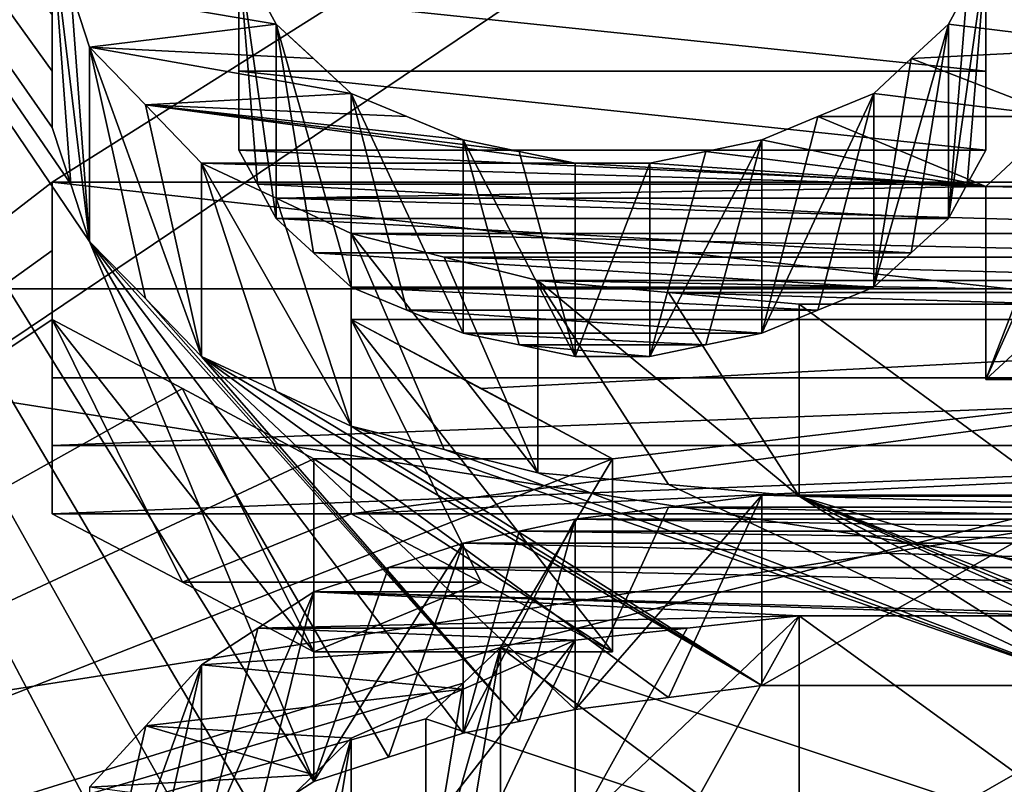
# Model space of a CAD drawing. Header units: millimetres. Extents: x -20 to 172, y -100 to 100.
# Tile 307 of 346: x 117.41 to 120.21, y 38.29 to 40.47. Entities that reach past the tile are written whole.
import ezdxf

# ---------------------------------------------------------------- set-up
doc = ezdxf.new("R2010")
doc.units = ezdxf.units.MM
doc.header["$LTSCALE"] = 37.722908
for name, color, linetype in [('1803', 7, 'CONTINUOUS'), ('1820', 7, 'CONTINUOUS'), ('2034', 7, 'CONTINUOUS'), ('2042', 7, 'CONTINUOUS'), ('2043', 7, 'CONTINUOUS'), ('2044', 7, 'CONTINUOUS'), ('2045', 7, 'CONTINUOUS'), ('2046', 7, 'CONTINUOUS'), ('2067', 7, 'CONTINUOUS'), ('2338', 7, 'CONTINUOUS'), ('2339', 7, 'CONTINUOUS'), ('2340', 7, 'CONTINUOUS'), ('2341', 7, 'CONTINUOUS'), ('2353', 7, 'CONTINUOUS'), ('2354', 7, 'CONTINUOUS'), ('2355', 7, 'CONTINUOUS'), ('2356', 7, 'CONTINUOUS'), ('2357', 7, 'CONTINUOUS'), ('2358', 7, 'CONTINUOUS'), ('2359', 7, 'CONTINUOUS'), ('2360', 7, 'CONTINUOUS'), ('2361', 7, 'CONTINUOUS'), ('2372', 7, 'CONTINUOUS'), ('2375', 7, 'CONTINUOUS'), ('2376', 7, 'CONTINUOUS'), ('2377', 7, 'CONTINUOUS'), ('2378', 7, 'CONTINUOUS'), ('2379', 7, 'CONTINUOUS'), ('2380', 7, 'CONTINUOUS'), ('2390', 7, 'CONTINUOUS'), ('2391', 7, 'CONTINUOUS'), ('2392', 7, 'CONTINUOUS'), ('2393', 7, 'CONTINUOUS'), ('2406', 7, 'CONTINUOUS'), ('2407', 7, 'CONTINUOUS'), ('3021', 7, 'CONTINUOUS'), ('3038', 7, 'CONTINUOUS'), ('3346', 7, 'CONTINUOUS'), ('3542', 7, 'CONTINUOUS'), ('3543', 7, 'CONTINUOUS'), ('3545', 7, 'CONTINUOUS'), ('3546', 7, 'CONTINUOUS'), ('3547', 7, 'CONTINUOUS'), ('3548', 7, 'CONTINUOUS'), ('3549', 7, 'CONTINUOUS'), ('3550', 7, 'CONTINUOUS'), ('3551', 7, 'CONTINUOUS'), ('3624', 7, 'CONTINUOUS'), ('3625', 7, 'CONTINUOUS'), ('3628', 7, 'CONTINUOUS'), ('3629', 7, 'CONTINUOUS'), ('3630', 7, 'CONTINUOUS'), ('3631', 7, 'CONTINUOUS')]:
    doc.layers.add(name, color=color, linetype=linetype)

msp = doc.modelspace()

# ---------------------------------------------------------------- linework, layer by layer
at = {"layer": '1803', "color": 250, "linetype": 'Continuous', "true_color": 0x323232}
for points in [[(153.1595, 34.3891, -24.5448), (153.1595, 41.469, -8.0861), (86.8405, 34.3891, -24.5448), (153.1595, 34.3891, -24.5448)], [(86.8405, 34.3891, -24.5448), (153.1595, 41.469, -8.0861), (86.8405, 41.469, -8.0861), (86.8405, 34.3891, -24.5448)]]:
    msp.add_3dface(points, dxfattribs=at)
at = {"layer": '1820', "color": 250, "linetype": 'Continuous', "true_color": 0x323232}
for points in [[(113.7701, 37.1295, -30.8134), (113.7701, 45.5167, -16.0092), (117.5, 37.3287, -30.5718), (113.7701, 37.1295, -30.8134)], [(117.6064, 39.8416, -27.216), (113.7701, 45.5167, -16.0092), (117.5531, 40.0043, -26.9762), (117.6064, 39.8416, -27.216)], [(113.7701, 45.5167, -16.0092), (117.6064, 39.8416, -27.216), (118.2447, 38.3027, -29.3422), (113.7701, 45.5167, -16.0092)], [(117.5531, 40.0043, -26.9762), (113.7701, 45.5167, -16.0092), (117.5, 40.1656, -26.7355), (117.5531, 40.0043, -26.9762)], [(117.5, 40.1656, -26.7355), (113.7701, 45.5167, -16.0092), (117.5, 40.3264, -26.4924), (117.5, 40.1656, -26.7355)], [(117.5, 40.3264, -26.4924), (113.7701, 45.5167, -16.0092), (117.5, 40.4857, -26.2483), (117.5, 40.3264, -26.4924)], [(117.5, 37.3287, -30.5718), (113.7701, 45.5167, -16.0092), (117.5533, 37.54, -30.3119), (117.5, 37.3287, -30.5718)], [(117.5533, 37.54, -30.3119), (113.7701, 45.5167, -16.0092), (117.6064, 37.7495, -30.0506), (117.5533, 37.54, -30.3119)], [(117.6064, 37.7495, -30.0506), (113.7701, 45.5167, -16.0092), (117.7662, 37.9236, -29.8306), (117.6064, 37.7495, -30.0506)], [(117.7662, 37.9236, -29.8306), (113.7701, 45.5167, -16.0092), (117.9255, 38.0963, -29.6097), (117.7662, 37.9236, -29.8306)], [(117.9255, 38.0963, -29.6097), (113.7701, 45.5167, -16.0092), (118.0853, 38.1998, -29.4761), (117.9255, 38.0963, -29.6097)], [(118.0853, 38.1998, -29.4761), (113.7701, 45.5167, -16.0092), (118.2447, 38.3027, -29.3422), (118.0853, 38.1998, -29.4761)], [(120.1596, 40.5492, -26.15), (120.1596, 40.3266, -26.492), (118.0319, 40.5492, -26.15), (120.1596, 40.5492, -26.15)], [(118.0319, 40.5492, -26.15), (120.1596, 40.3266, -26.492), (118.0319, 40.3266, -26.492), (118.0319, 40.5492, -26.15)], [(120.1596, 40.1011, -26.8321), (118.0319, 40.1011, -26.8321), (118.0319, 40.3266, -26.492), (120.1596, 40.1011, -26.8321)], [(120.1596, 40.3266, -26.492), (120.1596, 40.1011, -26.8321), (118.0319, 40.3266, -26.492), (120.1596, 40.3266, -26.492)], [(118.0851, 40.0042, -26.9765), (118.0319, 40.1011, -26.8321), (120.1064, 40.0042, -26.9765), (118.0851, 40.0042, -26.9765)], [(120.1064, 40.0042, -26.9765), (118.0319, 40.1011, -26.8321), (120.1596, 40.1011, -26.8321), (120.1064, 40.0042, -26.9765)], [(118.1383, 39.9067, -27.1204), (118.0851, 40.0042, -26.9765), (120.0532, 39.9067, -27.1204), (118.1383, 39.9067, -27.1204)], [(120.0532, 39.9067, -27.1204), (118.0851, 40.0042, -26.9765), (120.1064, 40.0042, -26.9765), (120.0532, 39.9067, -27.1204)], [(118.2446, 39.8091, -27.2635), (118.1383, 39.9067, -27.1204), (119.9469, 39.8091, -27.2635), (118.2446, 39.8091, -27.2635)], [(119.9469, 39.8091, -27.2635), (118.1383, 39.9067, -27.1204), (120.0532, 39.9067, -27.1204), (119.9469, 39.8091, -27.2635)], [(117.6064, 39.8416, -27.216), (117.7657, 39.6784, -27.4533), (118.8298, 38.4737, -29.1176), (117.6064, 39.8416, -27.216)], [(118.2447, 38.3027, -29.3422), (117.6064, 39.8416, -27.216), (118.4576, 38.3713, -29.2525), (118.2447, 38.3027, -29.3422)], [(118.4576, 38.3713, -29.2525), (117.6064, 39.8416, -27.216), (118.6702, 38.4396, -29.1627), (118.4576, 38.3713, -29.2525)], [(118.6702, 38.4396, -29.1627), (117.6064, 39.8416, -27.216), (118.8298, 38.4737, -29.1176), (118.6702, 38.4396, -29.1627)], [(118.3511, 39.7109, -27.4063), (118.2446, 39.8091, -27.2635), (119.8404, 39.7109, -27.4063), (118.3511, 39.7109, -27.4063)], [(119.8404, 39.7109, -27.4063), (118.2446, 39.8091, -27.2635), (119.9469, 39.8091, -27.2635), (119.8404, 39.7109, -27.4063)], [(118.5105, 39.6454, -27.501), (118.3511, 39.7109, -27.4063), (119.681, 39.6454, -27.501), (118.5105, 39.6454, -27.501)], [(119.681, 39.6454, -27.501), (118.3511, 39.7109, -27.4063), (119.8404, 39.7109, -27.4063), (119.681, 39.6454, -27.501)], [(117.7657, 39.6784, -27.4533), (117.9255, 39.5137, -27.6898), (118.8298, 38.4737, -29.1176), (117.7657, 39.6784, -27.4533)], [(118.6702, 39.5796, -27.5956), (118.5105, 39.6454, -27.501), (119.5213, 39.5796, -27.5956), (118.6702, 39.5796, -27.5956)], [(119.5213, 39.5796, -27.5956), (118.5105, 39.6454, -27.501), (119.681, 39.6454, -27.501), (119.5213, 39.5796, -27.5956)], [(120.1596, 39.4477, -27.7838), (120.3728, 39.6458, -27.5004), (120.3723, 39.4477, -27.7838), (120.1596, 39.4477, -27.7838)], [(118.8297, 39.5467, -27.6427), (118.6702, 39.5796, -27.5956), (119.3618, 39.5467, -27.6427), (118.8297, 39.5467, -27.6427)], [(119.3618, 39.5467, -27.6427), (118.6702, 39.5796, -27.5956), (119.5213, 39.5796, -27.5956), (119.3618, 39.5467, -27.6427)], [(118.9894, 39.5137, -27.6898), (118.8297, 39.5467, -27.6427), (119.2021, 39.5137, -27.6898), (118.9894, 39.5137, -27.6898)], [(119.2021, 39.5137, -27.6898), (118.8297, 39.5467, -27.6427), (119.3618, 39.5467, -27.6427), (119.2021, 39.5137, -27.6898)], [(117.9255, 39.5137, -27.6898), (118.1381, 39.4148, -27.8305), (119.5213, 38.5759, -28.9821), (117.9255, 39.5137, -27.6898)], [(118.9894, 38.5078, -29.0725), (117.9255, 39.5137, -27.6898), (119.2554, 38.5419, -29.0273), (118.9894, 38.5078, -29.0725)], [(117.9255, 39.5137, -27.6898), (118.9894, 38.5078, -29.0725), (118.8298, 38.4737, -29.1176), (117.9255, 39.5137, -27.6898)], [(119.2554, 38.5419, -29.0273), (117.9255, 39.5137, -27.6898), (119.5213, 38.5759, -28.9821), (119.2554, 38.5419, -29.0273)], [(118.1381, 39.4148, -27.8305), (118.3511, 39.3152, -27.971), (119.5213, 38.5759, -28.9821), (118.1381, 39.4148, -27.8305)], [(118.3511, 39.3152, -27.971), (118.6168, 39.2488, -28.0641), (120.4787, 38.5759, -28.9821), (118.3511, 39.3152, -27.971)], [(119.5213, 38.5759, -28.9821), (118.3511, 39.3152, -27.971), (120.4787, 38.5759, -28.9821), (119.5213, 38.5759, -28.9821)], [(118.6168, 39.2488, -28.0641), (118.883, 39.1821, -28.1571), (120.4787, 38.5759, -28.9821), (118.6168, 39.2488, -28.0641)], [(118.883, 39.1821, -28.1571), (119.2552, 39.1488, -28.2035), (120.4787, 38.5759, -28.9821), (118.883, 39.1821, -28.1571)], [(119.2552, 39.1488, -28.2035), (119.6277, 39.1154, -28.2498), (120.4787, 38.5759, -28.9821), (119.2552, 39.1488, -28.2035)], [(120.3723, 39.1154, -28.2498), (126.2299, 37.1295, -30.8134), (119.6277, 39.1154, -28.2498), (120.3723, 39.1154, -28.2498)], [(119.6277, 39.1154, -28.2498), (126.2299, 37.1295, -30.8134), (121.3298, 38.4396, -29.1627), (119.6277, 39.1154, -28.2498)], [(121.0106, 38.5078, -29.0725), (120.7446, 38.5419, -29.0273), (119.6277, 39.1154, -28.2498), (121.0106, 38.5078, -29.0725)], [(121.0106, 38.5078, -29.0725), (119.6277, 39.1154, -28.2498), (121.1702, 38.4737, -29.1176), (121.0106, 38.5078, -29.0725)], [(121.1702, 38.4737, -29.1176), (119.6277, 39.1154, -28.2498), (121.3298, 38.4396, -29.1627), (121.1702, 38.4737, -29.1176)], [(120.4787, 38.5759, -28.9821), (119.6277, 39.1154, -28.2498), (120.7446, 38.5419, -29.0273), (120.4787, 38.5759, -28.9821)]]:
    msp.add_3dface(points, dxfattribs=at)
at = {"layer": '2034', "color": 250, "linetype": 'Continuous', "true_color": 0x323232}
for points in [[(117.6064, 40.395, -28.1746), (117.5531, 40.5593, -27.9375), (118.1383, 40.4607, -28.0801), (117.6064, 40.395, -28.1746)], [(118.1383, 40.4607, -28.0801), (117.5531, 40.5593, -27.9375), (118.0851, 40.5592, -27.9377), (118.1383, 40.4607, -28.0801)], [(120.1064, 40.5592, -27.9377), (120.5851, 40.395, -28.1746), (120.0532, 40.4607, -28.0801), (120.1064, 40.5592, -27.9377)], [(120.6384, 40.5593, -27.9375), (120.5851, 40.395, -28.1746), (120.1064, 40.5592, -27.9377), (120.6384, 40.5593, -27.9375)], [(118.2446, 40.3622, -28.2215), (117.6064, 40.395, -28.1746), (118.1383, 40.4607, -28.0801), (118.2446, 40.3622, -28.2215)], [(120.0532, 40.4607, -28.0801), (120.5851, 40.395, -28.1746), (119.9469, 40.3622, -28.2215), (120.0532, 40.4607, -28.0801)], [(117.7657, 40.2303, -28.4092), (117.6064, 40.395, -28.1746), (118.3511, 40.2631, -28.3627), (117.7657, 40.2303, -28.4092)], [(118.3511, 40.2631, -28.3627), (117.6064, 40.395, -28.1746), (118.2446, 40.3622, -28.2215), (118.3511, 40.2631, -28.3627)], [(120.5851, 40.395, -28.1746), (120.3728, 40.1974, -28.4558), (119.9469, 40.3622, -28.2215), (120.5851, 40.395, -28.1746)], [(119.9469, 40.3622, -28.2215), (120.3728, 40.1974, -28.4558), (119.8404, 40.2631, -28.3627), (119.9469, 40.3622, -28.2215)], [(118.5105, 40.197, -28.4564), (117.7657, 40.2303, -28.4092), (118.3511, 40.2631, -28.3627), (118.5105, 40.197, -28.4564)], [(119.8404, 40.2631, -28.3627), (120.3728, 40.1974, -28.4558), (119.681, 40.197, -28.4564), (119.8404, 40.2631, -28.3627)], [(117.9255, 40.0641, -28.6431), (117.7657, 40.2303, -28.4092), (118.9894, 40.0641, -28.6431), (117.9255, 40.0641, -28.6431)], [(118.9894, 40.0641, -28.6431), (117.7657, 40.2303, -28.4092), (118.8297, 40.0974, -28.5965), (118.9894, 40.0641, -28.6431)], [(118.8297, 40.0974, -28.5965), (117.7657, 40.2303, -28.4092), (118.6702, 40.1306, -28.5499), (118.8297, 40.0974, -28.5965)], [(118.6702, 40.1306, -28.5499), (117.7657, 40.2303, -28.4092), (118.5105, 40.197, -28.4564), (118.6702, 40.1306, -28.5499)], [(119.681, 40.197, -28.4564), (120.1596, 39.9975, -28.7361), (119.5213, 40.1306, -28.5499), (119.681, 40.197, -28.4564)], [(120.3728, 40.1974, -28.4558), (120.1596, 39.9975, -28.7361), (119.681, 40.197, -28.4564), (120.3728, 40.1974, -28.4558)], [(119.5213, 40.1306, -28.5499), (120.1596, 39.9975, -28.7361), (119.3618, 40.0974, -28.5965), (119.5213, 40.1306, -28.5499)], [(120.1596, 39.9975, -28.7361), (119.2021, 40.0641, -28.6431), (119.3618, 40.0974, -28.5965), (120.1596, 39.9975, -28.7361)], [(117.9255, 40.0641, -28.6431), (120.1596, 39.9975, -28.7361), (118.1381, 39.9643, -28.7823), (117.9255, 40.0641, -28.6431)], [(120.1596, 39.9975, -28.7361), (117.9255, 40.0641, -28.6431), (118.9894, 40.0641, -28.6431), (120.1596, 39.9975, -28.7361)], [(119.2021, 40.0641, -28.6431), (120.1596, 39.9975, -28.7361), (118.9894, 40.0641, -28.6431), (119.2021, 40.0641, -28.6431)], [(118.1381, 39.9643, -28.7823), (120.1596, 39.9975, -28.7361), (121.8619, 39.9643, -28.7823), (118.1381, 39.9643, -28.7823)], [(120.1596, 39.9975, -28.7361), (120.3723, 39.9975, -28.7361), (121.8619, 39.9643, -28.7823), (120.1596, 39.9975, -28.7361)], [(118.3511, 39.8638, -28.9212), (118.1381, 39.9643, -28.7823), (121.6489, 39.8638, -28.9212), (118.3511, 39.8638, -28.9212)], [(121.6489, 39.8638, -28.9212), (118.1381, 39.9643, -28.7823), (121.8619, 39.9643, -28.7823), (121.6489, 39.8638, -28.9212)], [(118.6168, 39.7968, -29.0133), (118.3511, 39.8638, -28.9212), (121.3832, 39.7968, -29.0133), (118.6168, 39.7968, -29.0133)], [(121.3832, 39.7968, -29.0133), (118.3511, 39.8638, -28.9212), (121.6489, 39.8638, -28.9212), (121.3832, 39.7968, -29.0133)], [(118.883, 39.7296, -29.1054), (118.6168, 39.7968, -29.0133), (121.117, 39.7296, -29.1054), (118.883, 39.7296, -29.1054)], [(121.117, 39.7296, -29.1054), (118.6168, 39.7968, -29.0133), (121.3832, 39.7968, -29.0133), (121.117, 39.7296, -29.1054)], [(119.2552, 39.696, -29.1512), (118.883, 39.7296, -29.1054), (120.7448, 39.696, -29.1512), (119.2552, 39.696, -29.1512)], [(120.7448, 39.696, -29.1512), (118.883, 39.7296, -29.1054), (121.117, 39.7296, -29.1054), (120.7448, 39.696, -29.1512)], [(119.6277, 39.6623, -29.197), (119.2552, 39.696, -29.1512), (120.3723, 39.6623, -29.197), (119.6277, 39.6623, -29.197)], [(120.3723, 39.6623, -29.197), (119.2552, 39.696, -29.1512), (120.7448, 39.696, -29.1512), (120.3723, 39.6623, -29.197)], [(119.2554, 39.0841, -29.9665), (119.5213, 39.1184, -29.9218), (120.7446, 39.0841, -29.9665), (119.2554, 39.0841, -29.9665)], [(120.7446, 39.0841, -29.9665), (119.5213, 39.1184, -29.9218), (120.4787, 39.1184, -29.9218), (120.7446, 39.0841, -29.9665)], [(118.9894, 39.0498, -30.0112), (119.2554, 39.0841, -29.9665), (121.0106, 39.0498, -30.0112), (118.9894, 39.0498, -30.0112)], [(121.0106, 39.0498, -30.0112), (119.2554, 39.0841, -29.9665), (120.7446, 39.0841, -29.9665), (121.0106, 39.0498, -30.0112)], [(118.8298, 39.0155, -30.0559), (118.9894, 39.0498, -30.0112), (121.1702, 39.0155, -30.0559), (118.8298, 39.0155, -30.0559)], [(121.1702, 39.0155, -30.0559), (118.9894, 39.0498, -30.0112), (121.0106, 39.0498, -30.0112), (121.1702, 39.0155, -30.0559)], [(118.6702, 38.9811, -30.1005), (118.8298, 39.0155, -30.0559), (121.3298, 38.9811, -30.1005), (118.6702, 38.9811, -30.1005)], [(121.3298, 38.9811, -30.1005), (118.8298, 39.0155, -30.0559), (121.1702, 39.0155, -30.0559), (121.3298, 38.9811, -30.1005)], [(118.4576, 38.9122, -30.1894), (118.6702, 38.9811, -30.1005), (121.5424, 38.9122, -30.1894), (118.4576, 38.9122, -30.1894)], [(121.5424, 38.9122, -30.1894), (118.6702, 38.9811, -30.1005), (121.3298, 38.9811, -30.1005), (121.5424, 38.9122, -30.1894)], [(118.2447, 38.8431, -30.2783), (118.4576, 38.9122, -30.1894), (121.7553, 38.8431, -30.2783), (118.2447, 38.8431, -30.2783)], [(121.7553, 38.8431, -30.2783), (118.4576, 38.9122, -30.1894), (121.5424, 38.9122, -30.1894), (121.7553, 38.8431, -30.2783)], [(118.0853, 38.7394, -30.4108), (118.2447, 38.8431, -30.2783), (119.6277, 38.774, -30.3668), (118.0853, 38.7394, -30.4108)], [(121.9147, 38.7394, -30.4108), (118.2447, 38.8431, -30.2783), (121.7553, 38.8431, -30.2783), (121.9147, 38.7394, -30.4108)], [(118.2447, 38.8431, -30.2783), (121.9147, 38.7394, -30.4108), (120.3723, 38.774, -30.3668), (118.2447, 38.8431, -30.2783)], [(119.6277, 38.774, -30.3668), (118.2447, 38.8431, -30.2783), (120.3723, 38.774, -30.3668), (119.6277, 38.774, -30.3668)], [(118.0853, 38.7394, -30.4108), (119.6277, 38.774, -30.3668), (119.3086, 38.7393, -30.411), (118.0853, 38.7394, -30.4108)], [(117.9255, 38.6352, -30.5431), (118.0853, 38.7394, -30.4108), (118.9894, 38.7047, -30.4551), (117.9255, 38.6352, -30.5431)], [(118.9894, 38.7047, -30.4551), (118.0853, 38.7394, -30.4108), (119.3086, 38.7393, -30.411), (118.9894, 38.7047, -30.4551)], [(118.6706, 38.5658, -30.6307), (117.9255, 38.6352, -30.5431), (118.9894, 38.7047, -30.4551), (118.6706, 38.5658, -30.6307)], [(117.7662, 38.4612, -30.7619), (117.9255, 38.6352, -30.5431), (118.6706, 38.5658, -30.6307), (117.7662, 38.4612, -30.7619)], [(118.3511, 38.426, -30.8059), (117.7662, 38.4612, -30.7619), (118.6706, 38.5658, -30.6307), (118.3511, 38.426, -30.8059)], [(117.6064, 38.2859, -30.9798), (117.7662, 38.4612, -30.7619), (118.2448, 38.3211, -30.9363), (117.6064, 38.2859, -30.9798)], [(118.2448, 38.3211, -30.9363), (117.7662, 38.4612, -30.7619), (118.3511, 38.426, -30.8059), (118.2448, 38.3211, -30.9363)], [(118.1383, 38.2157, -31.0665), (117.6064, 38.2859, -30.9798), (118.2448, 38.3211, -30.9363), (118.1383, 38.2157, -31.0665)]]:
    msp.add_3dface(points, dxfattribs=at)
at = {"layer": '2042', "color": 250, "linetype": 'Continuous', "true_color": 0x323232}
for points in [[(118.9894, 38.5078, -29.0725), (119.2554, 38.5419, -29.0273), (119.5213, 39.1184, -29.9218), (118.9894, 38.5078, -29.0725)], [(118.9894, 38.5078, -29.0725), (119.5213, 39.1184, -29.9218), (119.2554, 39.0841, -29.9665), (118.9894, 38.5078, -29.0725)], [(119.2554, 38.5419, -29.0273), (119.5213, 38.5759, -28.9821), (119.5213, 39.1184, -29.9218), (119.2554, 38.5419, -29.0273)], [(118.9894, 38.5078, -29.0725), (119.2554, 39.0841, -29.9665), (118.9894, 39.0498, -30.0112), (118.9894, 38.5078, -29.0725)]]:
    msp.add_3dface(points, dxfattribs=at)
at = {"layer": '2043', "color": 250, "linetype": 'Continuous', "true_color": 0x323232}
for points in [[(118.6702, 38.4396, -29.1627), (118.8298, 38.4737, -29.1176), (118.9894, 39.0498, -30.0112), (118.6702, 38.4396, -29.1627)], [(118.6702, 38.4396, -29.1627), (118.9894, 39.0498, -30.0112), (118.8298, 39.0155, -30.0559), (118.6702, 38.4396, -29.1627)], [(118.8298, 38.4737, -29.1176), (118.9894, 38.5078, -29.0725), (118.9894, 39.0498, -30.0112), (118.8298, 38.4737, -29.1176)], [(118.6702, 38.4396, -29.1627), (118.8298, 39.0155, -30.0559), (118.6702, 38.9811, -30.1005), (118.6702, 38.4396, -29.1627)]]:
    msp.add_3dface(points, dxfattribs=at)
at = {"layer": '2044', "color": 250, "linetype": 'Continuous', "true_color": 0x323232}
for points in [[(118.2447, 38.3027, -29.3422), (118.4576, 38.3713, -29.2525), (118.6702, 38.9811, -30.1005), (118.2447, 38.3027, -29.3422)], [(118.2447, 38.3027, -29.3422), (118.6702, 38.9811, -30.1005), (118.4576, 38.9122, -30.1894), (118.2447, 38.3027, -29.3422)], [(118.4576, 38.3713, -29.2525), (118.6702, 38.4396, -29.1627), (118.6702, 38.9811, -30.1005), (118.4576, 38.3713, -29.2525)], [(118.2447, 38.3027, -29.3422), (118.4576, 38.9122, -30.1894), (118.2447, 38.8431, -30.2783), (118.2447, 38.3027, -29.3422)]]:
    msp.add_3dface(points, dxfattribs=at)
at = {"layer": '2045', "color": 250, "linetype": 'Continuous', "true_color": 0x323232}
for points in [[(117.9255, 38.0963, -29.6097), (118.0853, 38.1998, -29.4761), (118.2447, 38.8431, -30.2783), (117.9255, 38.0963, -29.6097)], [(117.9255, 38.0963, -29.6097), (118.2447, 38.8431, -30.2783), (118.0853, 38.7394, -30.4108), (117.9255, 38.0963, -29.6097)], [(118.0853, 38.1998, -29.4761), (118.2447, 38.3027, -29.3422), (118.2447, 38.8431, -30.2783), (118.0853, 38.1998, -29.4761)], [(117.9255, 38.0963, -29.6097), (118.0853, 38.7394, -30.4108), (117.9255, 38.6352, -30.5431), (117.9255, 38.0963, -29.6097)]]:
    msp.add_3dface(points, dxfattribs=at)
at = {"layer": '2046', "color": 250, "linetype": 'Continuous', "true_color": 0x323232}
for points in [[(117.6064, 37.7495, -30.0506), (117.7662, 37.9236, -29.8306), (117.9255, 38.6352, -30.5431), (117.6064, 37.7495, -30.0506)], [(117.6064, 37.7495, -30.0506), (117.9255, 38.6352, -30.5431), (117.7662, 38.4612, -30.7619), (117.6064, 37.7495, -30.0506)], [(117.7662, 37.9236, -29.8306), (117.9255, 38.0963, -29.6097), (117.9255, 38.6352, -30.5431), (117.7662, 37.9236, -29.8306)], [(117.6064, 37.7495, -30.0506), (117.7662, 38.4612, -30.7619), (117.6064, 38.2859, -30.9798), (117.6064, 37.7495, -30.0506)]]:
    msp.add_3dface(points, dxfattribs=at)
at = {"layer": '2067', "color": 250, "linetype": 'Continuous', "true_color": 0x323232}
for points in [[(119.5213, 38.5759, -28.9821), (120.4787, 38.5759, -28.9821), (120.4787, 39.1184, -29.9218), (119.5213, 38.5759, -28.9821)], [(119.5213, 39.1184, -29.9218), (119.5213, 38.5759, -28.9821), (120.4787, 39.1184, -29.9218), (119.5213, 39.1184, -29.9218)]]:
    msp.add_3dface(points, dxfattribs=at)
at = {"layer": '2338', "color": 250, "linetype": 'Continuous', "true_color": 0x323232}
for points in [[(120.3723, 39.1154, -28.2498), (119.6277, 39.1154, -28.2498), (119.6277, 39.6623, -29.197), (120.3723, 39.1154, -28.2498)], [(120.3723, 39.1154, -28.2498), (119.6277, 39.6623, -29.197), (120.3723, 39.6623, -29.197), (120.3723, 39.1154, -28.2498)]]:
    msp.add_3dface(points, dxfattribs=at)
at = {"layer": '2339', "color": 250, "linetype": 'Continuous', "true_color": 0x323232}
for points in [[(119.6277, 39.1154, -28.2498), (119.2552, 39.1488, -28.2035), (118.883, 39.7296, -29.1054), (119.6277, 39.1154, -28.2498)], [(119.6277, 39.1154, -28.2498), (118.883, 39.7296, -29.1054), (119.2552, 39.696, -29.1512), (119.6277, 39.1154, -28.2498)], [(119.2552, 39.1488, -28.2035), (118.883, 39.1821, -28.1571), (118.883, 39.7296, -29.1054), (119.2552, 39.1488, -28.2035)], [(119.6277, 39.1154, -28.2498), (119.2552, 39.696, -29.1512), (119.6277, 39.6623, -29.197), (119.6277, 39.1154, -28.2498)]]:
    msp.add_3dface(points, dxfattribs=at)
at = {"layer": '2340', "color": 250, "linetype": 'Continuous', "true_color": 0x323232}
for points in [[(118.883, 39.1821, -28.1571), (118.6168, 39.2488, -28.0641), (118.3511, 39.8638, -28.9212), (118.883, 39.1821, -28.1571)], [(118.883, 39.1821, -28.1571), (118.3511, 39.8638, -28.9212), (118.6168, 39.7968, -29.0133), (118.883, 39.1821, -28.1571)], [(118.6168, 39.2488, -28.0641), (118.3511, 39.3152, -27.971), (118.3511, 39.8638, -28.9212), (118.6168, 39.2488, -28.0641)], [(118.883, 39.1821, -28.1571), (118.6168, 39.7968, -29.0133), (118.883, 39.7296, -29.1054), (118.883, 39.1821, -28.1571)]]:
    msp.add_3dface(points, dxfattribs=at)
at = {"layer": '2341', "color": 250, "linetype": 'Continuous', "true_color": 0x323232}
for points in [[(120.3728, 39.6458, -27.5004), (120.1596, 39.4477, -27.7838), (120.5851, 40.395, -28.1746), (120.3728, 39.6458, -27.5004)], [(120.1596, 39.4477, -27.7838), (120.1596, 39.9975, -28.7361), (120.5851, 40.395, -28.1746), (120.1596, 39.4477, -27.7838)], [(120.1596, 39.9975, -28.7361), (120.3728, 40.1974, -28.4558), (120.5851, 40.395, -28.1746), (120.1596, 39.9975, -28.7361)]]:
    msp.add_3dface(points, dxfattribs=at)
at = {"layer": '2353', "color": 250, "linetype": 'Continuous', "true_color": 0x323232}
for points in [[(117.5, 40.1656, -26.7355), (117.5, 40.3264, -26.4924), (117.5, 41.0456, -27.218), (117.5, 40.1656, -26.7355)], [(117.5, 40.1656, -26.7355), (117.5, 41.0456, -27.218), (117.5, 40.8846, -27.4593), (117.5, 40.1656, -26.7355)], [(117.5, 40.3264, -26.4924), (117.5, 40.4857, -26.2483), (117.5, 41.0456, -27.218), (117.5, 40.3264, -26.4924)], [(117.5, 40.1656, -26.7355), (117.5, 40.8846, -27.4593), (117.5, 40.7222, -27.6996), (117.5, 40.1656, -26.7355)]]:
    msp.add_3dface(points, dxfattribs=at)
at = {"layer": '2354', "color": 250, "linetype": 'Continuous', "true_color": 0x323232}
for points in [[(117.6064, 39.8416, -27.216), (117.5531, 40.0043, -26.9762), (117.5, 40.7222, -27.6996), (117.6064, 39.8416, -27.216)], [(117.6064, 39.8416, -27.216), (117.5, 40.7222, -27.6996), (117.5531, 40.5593, -27.9375), (117.6064, 39.8416, -27.216)], [(117.5531, 40.0043, -26.9762), (117.5, 40.1656, -26.7355), (117.5, 40.7222, -27.6996), (117.5531, 40.0043, -26.9762)], [(117.6064, 39.8416, -27.216), (117.5531, 40.5593, -27.9375), (117.6064, 40.395, -28.1746), (117.6064, 39.8416, -27.216)]]:
    msp.add_3dface(points, dxfattribs=at)
at = {"layer": '2355', "color": 250, "linetype": 'Continuous', "true_color": 0x323232}
for points in [[(117.9255, 39.5137, -27.6898), (117.7657, 39.6784, -27.4533), (117.6064, 40.395, -28.1746), (117.9255, 39.5137, -27.6898)], [(117.9255, 39.5137, -27.6898), (117.6064, 40.395, -28.1746), (117.7657, 40.2303, -28.4092), (117.9255, 39.5137, -27.6898)], [(117.7657, 39.6784, -27.4533), (117.6064, 39.8416, -27.216), (117.6064, 40.395, -28.1746), (117.7657, 39.6784, -27.4533)], [(117.9255, 39.5137, -27.6898), (117.7657, 40.2303, -28.4092), (117.9255, 40.0641, -28.6431), (117.9255, 39.5137, -27.6898)]]:
    msp.add_3dface(points, dxfattribs=at)
at = {"layer": '2356', "color": 250, "linetype": 'Continuous', "true_color": 0x323232}
for points in [[(118.3511, 39.3152, -27.971), (118.1381, 39.4148, -27.8305), (117.9255, 40.0641, -28.6431), (118.3511, 39.3152, -27.971)], [(118.3511, 39.3152, -27.971), (117.9255, 40.0641, -28.6431), (118.1381, 39.9643, -28.7823), (118.3511, 39.3152, -27.971)], [(118.1381, 39.4148, -27.8305), (117.9255, 39.5137, -27.6898), (117.9255, 40.0641, -28.6431), (118.1381, 39.4148, -27.8305)], [(118.3511, 39.3152, -27.971), (118.1381, 39.9643, -28.7823), (118.3511, 39.8638, -28.9212), (118.3511, 39.3152, -27.971)]]:
    msp.add_3dface(points, dxfattribs=at)
at = {"layer": '2357', "color": 250, "linetype": 'Continuous', "true_color": 0x323232}
for points in [[(118.0319, 40.1011, -26.8321), (118.0851, 40.0042, -26.9765), (118.0319, 40.6571, -27.7951), (118.0319, 40.1011, -26.8321)], [(118.0851, 40.0042, -26.9765), (118.1383, 39.9067, -27.1204), (118.0319, 40.6571, -27.7951), (118.0851, 40.0042, -26.9765)], [(118.1383, 39.9067, -27.1204), (118.1383, 40.4607, -28.0801), (118.0319, 40.6571, -27.7951), (118.1383, 39.9067, -27.1204)], [(118.1383, 40.4607, -28.0801), (118.0851, 40.5592, -27.9377), (118.0319, 40.6571, -27.7951), (118.1383, 40.4607, -28.0801)]]:
    msp.add_3dface(points, dxfattribs=at)
at = {"layer": '2358', "color": 250, "linetype": 'Continuous', "true_color": 0x323232}
for points in [[(118.1383, 39.9067, -27.1204), (118.2446, 39.8091, -27.2635), (118.1383, 40.4607, -28.0801), (118.1383, 39.9067, -27.1204)], [(118.2446, 39.8091, -27.2635), (118.3511, 39.7109, -27.4063), (118.1383, 40.4607, -28.0801), (118.2446, 39.8091, -27.2635)], [(118.3511, 39.7109, -27.4063), (118.3511, 40.2631, -28.3627), (118.1383, 40.4607, -28.0801), (118.3511, 39.7109, -27.4063)], [(118.3511, 40.2631, -28.3627), (118.2446, 40.3622, -28.2215), (118.1383, 40.4607, -28.0801), (118.3511, 40.2631, -28.3627)]]:
    msp.add_3dface(points, dxfattribs=at)
at = {"layer": '2359', "color": 250, "linetype": 'Continuous', "true_color": 0x323232}
for points in [[(118.3511, 39.7109, -27.4063), (118.5105, 39.6454, -27.501), (118.3511, 40.2631, -28.3627), (118.3511, 39.7109, -27.4063)], [(118.5105, 39.6454, -27.501), (118.6702, 39.5796, -27.5956), (118.3511, 40.2631, -28.3627), (118.5105, 39.6454, -27.501)], [(118.6702, 39.5796, -27.5956), (118.6702, 40.1306, -28.5499), (118.3511, 40.2631, -28.3627), (118.6702, 39.5796, -27.5956)], [(118.6702, 40.1306, -28.5499), (118.5105, 40.197, -28.4564), (118.3511, 40.2631, -28.3627), (118.6702, 40.1306, -28.5499)]]:
    msp.add_3dface(points, dxfattribs=at)
at = {"layer": '2360', "color": 250, "linetype": 'Continuous', "true_color": 0x323232}
for points in [[(118.6702, 39.5796, -27.5956), (118.8297, 39.5467, -27.6427), (118.6702, 40.1306, -28.5499), (118.6702, 39.5796, -27.5956)], [(118.8297, 39.5467, -27.6427), (118.9894, 39.5137, -27.6898), (118.6702, 40.1306, -28.5499), (118.8297, 39.5467, -27.6427)], [(118.6702, 40.1306, -28.5499), (118.9894, 39.5137, -27.6898), (118.8297, 40.0974, -28.5965), (118.6702, 40.1306, -28.5499)], [(118.9894, 40.0641, -28.6431), (118.8297, 40.0974, -28.5965), (118.9894, 39.5137, -27.6898), (118.9894, 40.0641, -28.6431)]]:
    msp.add_3dface(points, dxfattribs=at)
at = {"layer": '2361', "color": 250, "linetype": 'Continuous', "true_color": 0x323232}
for points in [[(118.9894, 39.5137, -27.6898), (119.2021, 39.5137, -27.6898), (119.2021, 40.0641, -28.6431), (118.9894, 39.5137, -27.6898)], [(118.9894, 39.5137, -27.6898), (119.2021, 40.0641, -28.6431), (118.9894, 40.0641, -28.6431), (118.9894, 39.5137, -27.6898)]]:
    msp.add_3dface(points, dxfattribs=at)
at = {"layer": '2372', "color": 250, "linetype": 'Continuous', "true_color": 0x323232}
for points in [[(120.1596, 39.4477, -27.7838), (120.3723, 39.4477, -27.7838), (120.3723, 39.9975, -28.7361), (120.1596, 39.4477, -27.7838)], [(120.1596, 39.4477, -27.7838), (120.3723, 39.9975, -28.7361), (120.1596, 39.9975, -28.7361), (120.1596, 39.4477, -27.7838)]]:
    msp.add_3dface(points, dxfattribs=at)
at = {"layer": '2375', "color": 250, "linetype": 'Continuous', "true_color": 0x323232}
for points in [[(120.3723, 38.234, -29.4316), (119.6277, 38.234, -29.4316), (119.6277, 38.774, -30.3668), (120.3723, 38.234, -29.4316)], [(120.3723, 38.234, -29.4316), (119.6277, 38.774, -30.3668), (120.3723, 38.774, -30.3668), (120.3723, 38.234, -29.4316)]]:
    msp.add_3dface(points, dxfattribs=at)
at = {"layer": '2376', "color": 250, "linetype": 'Continuous', "true_color": 0x323232}
for points in [[(119.2021, 39.5137, -27.6898), (119.3618, 39.5467, -27.6427), (119.5213, 40.1306, -28.5499), (119.2021, 39.5137, -27.6898)], [(119.2021, 39.5137, -27.6898), (119.5213, 40.1306, -28.5499), (119.3618, 40.0974, -28.5965), (119.2021, 39.5137, -27.6898)], [(119.3618, 39.5467, -27.6427), (119.5213, 39.5796, -27.5956), (119.5213, 40.1306, -28.5499), (119.3618, 39.5467, -27.6427)], [(119.2021, 40.0641, -28.6431), (119.2021, 39.5137, -27.6898), (119.3618, 40.0974, -28.5965), (119.2021, 40.0641, -28.6431)]]:
    msp.add_3dface(points, dxfattribs=at)
at = {"layer": '2377', "color": 250, "linetype": 'Continuous', "true_color": 0x323232}
for points in [[(119.5213, 39.5796, -27.5956), (119.681, 39.6454, -27.501), (119.8404, 40.2631, -28.3627), (119.5213, 39.5796, -27.5956)], [(119.5213, 39.5796, -27.5956), (119.8404, 40.2631, -28.3627), (119.681, 40.197, -28.4564), (119.5213, 39.5796, -27.5956)], [(119.681, 39.6454, -27.501), (119.8404, 39.7109, -27.4063), (119.8404, 40.2631, -28.3627), (119.681, 39.6454, -27.501)], [(119.5213, 39.5796, -27.5956), (119.681, 40.197, -28.4564), (119.5213, 40.1306, -28.5499), (119.5213, 39.5796, -27.5956)]]:
    msp.add_3dface(points, dxfattribs=at)
at = {"layer": '2378', "color": 250, "linetype": 'Continuous', "true_color": 0x323232}
for points in [[(119.8404, 39.7109, -27.4063), (119.9469, 39.8091, -27.2635), (120.0532, 40.4607, -28.0801), (119.8404, 39.7109, -27.4063)], [(119.8404, 39.7109, -27.4063), (120.0532, 40.4607, -28.0801), (119.9469, 40.3622, -28.2215), (119.8404, 39.7109, -27.4063)], [(119.9469, 39.8091, -27.2635), (120.0532, 39.9067, -27.1204), (120.0532, 40.4607, -28.0801), (119.9469, 39.8091, -27.2635)], [(119.8404, 39.7109, -27.4063), (119.9469, 40.3622, -28.2215), (119.8404, 40.2631, -28.3627), (119.8404, 39.7109, -27.4063)]]:
    msp.add_3dface(points, dxfattribs=at)
at = {"layer": '2379', "color": 250, "linetype": 'Continuous', "true_color": 0x323232}
for points in [[(120.0532, 39.9067, -27.1204), (120.1064, 40.0042, -26.9765), (120.1596, 40.6571, -27.7951), (120.0532, 39.9067, -27.1204)], [(120.0532, 39.9067, -27.1204), (120.1596, 40.6571, -27.7951), (120.1064, 40.5592, -27.9377), (120.0532, 39.9067, -27.1204)], [(120.1064, 40.0042, -26.9765), (120.1596, 40.1011, -26.8321), (120.1596, 40.6571, -27.7951), (120.1064, 40.0042, -26.9765)], [(120.0532, 39.9067, -27.1204), (120.1064, 40.5592, -27.9377), (120.0532, 40.4607, -28.0801), (120.0532, 39.9067, -27.1204)]]:
    msp.add_3dface(points, dxfattribs=at)
at = {"layer": '2380', "color": 250, "linetype": 'Continuous', "true_color": 0x323232}
for points in [[(120.1596, 40.1011, -26.8321), (120.1596, 40.3266, -26.492), (120.1596, 41.1098, -27.1209), (120.1596, 40.1011, -26.8321)], [(120.1596, 40.1011, -26.8321), (120.1596, 41.1098, -27.1209), (120.1596, 40.8848, -27.4589), (120.1596, 40.1011, -26.8321)], [(120.1596, 40.3266, -26.492), (120.1596, 40.5492, -26.15), (120.1596, 41.1098, -27.1209), (120.1596, 40.3266, -26.492)], [(120.1596, 40.1011, -26.8321), (120.1596, 40.8848, -27.4589), (120.1596, 40.6571, -27.7951), (120.1596, 40.1011, -26.8321)]]:
    msp.add_3dface(points, dxfattribs=at)
at = {"layer": '2390', "color": 250, "linetype": 'Continuous', "true_color": 0x323232}
for points in [[(118.0319, 40.3266, -26.492), (118.0319, 40.1011, -26.8321), (118.0319, 41.1098, -27.1209), (118.0319, 40.3266, -26.492)], [(118.0319, 40.1011, -26.8321), (118.0319, 40.6571, -27.7951), (118.0319, 41.1098, -27.1209), (118.0319, 40.1011, -26.8321)], [(118.0319, 40.5492, -26.15), (118.0319, 40.3266, -26.492), (118.0319, 41.1098, -27.1209), (118.0319, 40.5492, -26.15)]]:
    msp.add_3dface(points, dxfattribs=at)
at = {"layer": '2391', "color": 250, "linetype": 'Continuous', "true_color": 0x323232}
for points in [[(119.3086, 38.1997, -29.4762), (118.9894, 38.1652, -29.5208), (119.6277, 38.774, -30.3668), (119.3086, 38.1997, -29.4762)], [(119.6277, 38.774, -30.3668), (118.9894, 38.1652, -29.5208), (119.3086, 38.7393, -30.411), (119.6277, 38.774, -30.3668)], [(119.6277, 38.234, -29.4316), (119.3086, 38.1997, -29.4762), (119.6277, 38.774, -30.3668), (119.6277, 38.234, -29.4316)], [(118.9894, 38.7047, -30.4551), (119.3086, 38.7393, -30.411), (118.9894, 38.1652, -29.5208), (118.9894, 38.7047, -30.4551)]]:
    msp.add_3dface(points, dxfattribs=at)
at = {"layer": '2392', "color": 250, "linetype": 'Continuous', "true_color": 0x323232}
for points in [[(118.6706, 38.0274, -29.6982), (118.3511, 37.8886, -29.875), (118.9894, 38.7047, -30.4551), (118.6706, 38.0274, -29.6982)], [(118.3511, 37.8886, -29.875), (118.3511, 38.426, -30.8059), (118.9894, 38.7047, -30.4551), (118.3511, 37.8886, -29.875)], [(118.3511, 38.426, -30.8059), (118.6706, 38.5658, -30.6307), (118.9894, 38.7047, -30.4551), (118.3511, 38.426, -30.8059)], [(118.9894, 38.1652, -29.5208), (118.6706, 38.0274, -29.6982), (118.9894, 38.7047, -30.4551), (118.9894, 38.1652, -29.5208)]]:
    msp.add_3dface(points, dxfattribs=at)
at = {"layer": '2393', "color": 250, "linetype": 'Continuous', "true_color": 0x323232}
for points in [[(118.2448, 37.7844, -30.0067), (118.1383, 37.6797, -30.1381), (118.3511, 38.426, -30.8059), (118.2448, 37.7844, -30.0067)], [(118.1383, 37.6797, -30.1381), (118.1383, 38.2157, -31.0665), (118.3511, 38.426, -30.8059), (118.1383, 37.6797, -30.1381)], [(118.1383, 38.2157, -31.0665), (118.2448, 38.3211, -30.9363), (118.3511, 38.426, -30.8059), (118.1383, 38.2157, -31.0665)], [(118.3511, 37.8886, -29.875), (118.2448, 37.7844, -30.0067), (118.3511, 38.426, -30.8059), (118.3511, 37.8886, -29.875)]]:
    msp.add_3dface(points, dxfattribs=at)
at = {"layer": '2406', "color": 250, "linetype": 'Continuous', "true_color": 0x323232}
for points in [[(81.5, 43.165, -19.2183), (158.5, 31.6164, -35.1136), (81.5, 31.6164, -35.1136), (81.5, 43.165, -19.2183)], [(158.5, 43.165, -19.2183), (158.5, 31.6164, -35.1136), (81.5, 43.165, -19.2183), (158.5, 43.165, -19.2183)]]:
    msp.add_3dface(points, dxfattribs=at)
at = {"layer": '2407', "color": 250, "linetype": 'Continuous', "true_color": 0x323232}
for points in [[(158.5, 44.9921, -20.0318), (158.5, 32.9547, -36.5999), (81.5, 44.9921, -20.0318), (158.5, 44.9921, -20.0318)], [(81.5, 44.9921, -20.0318), (158.5, 32.9547, -36.5999), (81.5, 32.9547, -36.5999), (81.5, 44.9921, -20.0318)]]:
    msp.add_3dface(points, dxfattribs=at)
at = {"layer": '3021', "color": 250, "linetype": 'Continuous', "true_color": 0x323232}
for points in [[(153.1595, 41.469, 8.0861), (153.1595, 34.3891, 24.5448), (86.8405, 41.469, 8.0861), (153.1595, 41.469, 8.0861)], [(86.8405, 41.469, 8.0861), (153.1595, 34.3891, 24.5448), (86.8405, 34.3891, 24.5448), (86.8405, 41.469, 8.0861)]]:
    msp.add_3dface(points, dxfattribs=at)
at = {"layer": '3038', "color": 250, "linetype": 'Continuous', "true_color": 0x323232}
for points in [[(113.7701, 45.5167, 16.0092), (113.7701, 37.1295, 30.8134), (126.2299, 45.5167, 16.0092), (113.7701, 45.5167, 16.0092)], [(126.2299, 45.5167, 16.0092), (113.7701, 37.1295, 30.8134), (117.5, 40.0106, 26.967), (126.2299, 45.5167, 16.0092)], [(122.5, 40.0106, 26.967), (126.2299, 45.5167, 16.0092), (117.5, 40.0106, 26.967), (122.5, 40.0106, 26.967)], [(117.5, 40.0106, 26.967), (113.7701, 37.1295, 30.8134), (117.5, 39.8158, 27.2536), (117.5, 40.0106, 26.967)], [(117.5, 39.8158, 27.2536), (113.7701, 37.1295, 30.8134), (117.5, 39.6191, 27.5389), (117.5, 39.8158, 27.2536)], [(117.5, 39.6191, 27.5389), (113.7701, 37.1295, 30.8134), (117.8714, 39.4218, 27.8206), (117.5, 39.6191, 27.5389)], [(118.3511, 39.6191, 27.5389), (118.7224, 39.4218, 27.8206), (122.5, 39.6191, 27.5389), (118.3511, 39.6191, 27.5389)], [(118.7224, 39.4218, 27.8206), (119.0957, 39.2221, 28.1014), (122.5, 39.6191, 27.5389), (118.7224, 39.4218, 27.8206)], [(118.7766, 38.6845, 28.8369), (120.1006, 38.2428, 29.4202), (122.5, 39.6191, 27.5389), (118.7766, 38.6845, 28.8369)], [(119.0957, 39.2221, 28.1014), (118.7766, 38.6845, 28.8369), (122.5, 39.6191, 27.5389), (119.0957, 39.2221, 28.1014)], [(120.1006, 38.2428, 29.4202), (121.4362, 37.7913, 29.9981), (122.5, 39.6191, 27.5389), (120.1006, 38.2428, 29.4202)], [(117.8714, 39.4218, 27.8206), (113.7701, 37.1295, 30.8134), (118.2447, 39.2221, 28.1014), (117.8714, 39.4218, 27.8206)], [(113.7701, 37.1295, 30.8134), (118.7766, 38.6845, 28.8369), (119.0957, 39.2221, 28.1014), (113.7701, 37.1295, 30.8134)], [(118.2447, 39.2221, 28.1014), (113.7701, 37.1295, 30.8134), (119.0957, 39.2221, 28.1014), (118.2447, 39.2221, 28.1014)], [(118.7766, 38.6845, 28.8369), (113.7701, 37.1295, 30.8134), (118.6703, 38.5828, 28.9729), (118.7766, 38.6845, 28.8369)], [(113.7701, 37.1295, 30.8134), (118.5638, 38.4805, 29.1086), (118.6703, 38.5828, 28.9729), (113.7701, 37.1295, 30.8134)], [(118.5638, 38.4805, 29.1086), (113.7701, 37.1295, 30.8134), (119.888, 38.036, 29.6871), (118.5638, 38.4805, 29.1086)]]:
    msp.add_3dface(points, dxfattribs=at)
at = {"layer": '3346', "color": 250, "linetype": 'Continuous', "true_color": 0x323232}
for points in [[(122.5, 39.4527, 26.0008), (117.5, 39.4527, 26.0008), (117.5, 39.26, 26.2909), (122.5, 39.4527, 26.0008)], [(122.5, 39.4527, 26.0008), (117.5, 39.26, 26.2909), (122.5, 39.26, 26.2909), (122.5, 39.4527, 26.0008)], [(117.5, 39.26, 26.2909), (117.5, 39.0652, 26.5796), (122.5, 39.26, 26.2909), (117.5, 39.26, 26.2909)], [(117.5, 39.0652, 26.5796), (118.3511, 39.0652, 26.5796), (122.5, 39.26, 26.2909), (117.5, 39.0652, 26.5796)], [(118.3511, 39.0652, 26.5796), (122.5, 39.0652, 26.5796), (122.5, 39.26, 26.2909), (118.3511, 39.0652, 26.5796)], [(117.5, 39.0652, 26.5796), (117.8713, 38.8699, 26.8644), (118.3511, 39.0652, 26.5796), (117.5, 39.0652, 26.5796)], [(117.8713, 38.8699, 26.8644), (118.7223, 38.8699, 26.8644), (118.3511, 39.0652, 26.5796), (117.8713, 38.8699, 26.8644)], [(117.8713, 38.8699, 26.8644), (118.2447, 38.672, 27.1485), (118.7223, 38.8699, 26.8644), (117.8713, 38.8699, 26.8644)], [(118.2447, 38.672, 27.1485), (119.0957, 38.672, 27.1485), (118.7223, 38.8699, 26.8644), (118.2447, 38.672, 27.1485)]]:
    msp.add_3dface(points, dxfattribs=at)
at = {"layer": '3542', "color": 250, "linetype": 'Continuous', "true_color": 0x323232}
for points in [[(118.7766, 38.6845, 28.8369), (118.6703, 38.5828, 28.9729), (118.5638, 37.9368, 28.1667), (118.7766, 38.6845, 28.8369)], [(118.6703, 38.0382, 28.0296), (118.7766, 38.6845, 28.8369), (118.5638, 37.9368, 28.1667), (118.6703, 38.0382, 28.0296)], [(118.7766, 38.1391, 27.8922), (118.7766, 38.6845, 28.8369), (118.6703, 38.0382, 28.0296), (118.7766, 38.1391, 27.8922)], [(118.6703, 38.5828, 28.9729), (118.5638, 38.4805, 29.1086), (118.5638, 37.9368, 28.1667), (118.6703, 38.5828, 28.9729)]]:
    msp.add_3dface(points, dxfattribs=at)
at = {"layer": '3543', "color": 250, "linetype": 'Continuous', "true_color": 0x323232}
msp.add_3dface([(118.5638, 38.4805, 29.1086), (119.888, 38.036, 29.6871), (118.5638, 37.9368, 28.1667), (118.5638, 38.4805, 29.1086)], dxfattribs=at)
at = {"layer": '3545', "color": 250, "linetype": 'Continuous', "true_color": 0x323232}
for points in [[(120.1006, 38.2428, 29.4202), (118.7766, 38.6845, 28.8369), (120.1003, 37.701, 28.4815), (120.1006, 38.2428, 29.4202)], [(118.7766, 38.6845, 28.8369), (118.7766, 38.1391, 27.8922), (120.1003, 37.701, 28.4815), (118.7766, 38.6845, 28.8369)]]:
    msp.add_3dface(points, dxfattribs=at)
at = {"layer": '3546', "color": 250, "linetype": 'Continuous', "true_color": 0x323232}
for points in [[(122.5, 40.0106, 26.967), (117.5, 40.0106, 26.967), (122.5, 39.4527, 26.0008), (122.5, 40.0106, 26.967)], [(122.5, 39.4527, 26.0008), (117.5, 40.0106, 26.967), (117.5, 39.4527, 26.0008), (122.5, 39.4527, 26.0008)]]:
    msp.add_3dface(points, dxfattribs=at)
at = {"layer": '3547', "color": 250, "linetype": 'Continuous', "true_color": 0x323232}
for points in [[(117.5, 40.0106, 26.967), (117.5, 39.8158, 27.2536), (117.5, 39.0652, 26.5796), (117.5, 40.0106, 26.967)], [(117.5, 39.4527, 26.0008), (117.5, 40.0106, 26.967), (117.5, 39.26, 26.2909), (117.5, 39.4527, 26.0008)], [(117.5, 39.26, 26.2909), (117.5, 40.0106, 26.967), (117.5, 39.0652, 26.5796), (117.5, 39.26, 26.2909)], [(117.5, 39.8158, 27.2536), (117.5, 39.6191, 27.5389), (117.5, 39.0652, 26.5796), (117.5, 39.8158, 27.2536)]]:
    msp.add_3dface(points, dxfattribs=at)
at = {"layer": '3548', "color": 250, "linetype": 'Continuous', "true_color": 0x323232}
for points in [[(117.5, 39.6191, 27.5389), (117.8714, 39.4218, 27.8206), (118.2447, 38.672, 27.1485), (117.5, 39.6191, 27.5389)], [(117.5, 39.0652, 26.5796), (117.5, 39.6191, 27.5389), (117.8713, 38.8699, 26.8644), (117.5, 39.0652, 26.5796)], [(117.8713, 38.8699, 26.8644), (117.5, 39.6191, 27.5389), (118.2447, 38.672, 27.1485), (117.8713, 38.8699, 26.8644)], [(117.8714, 39.4218, 27.8206), (118.2447, 39.2221, 28.1014), (118.2447, 38.672, 27.1485), (117.8714, 39.4218, 27.8206)]]:
    msp.add_3dface(points, dxfattribs=at)
at = {"layer": '3549', "color": 250, "linetype": 'Continuous', "true_color": 0x323232}
for points in [[(118.2447, 39.2221, 28.1014), (119.0957, 39.2221, 28.1014), (119.0957, 38.672, 27.1485), (118.2447, 39.2221, 28.1014)], [(118.2447, 38.672, 27.1485), (118.2447, 39.2221, 28.1014), (119.0957, 38.672, 27.1485), (118.2447, 38.672, 27.1485)]]:
    msp.add_3dface(points, dxfattribs=at)
at = {"layer": '3550', "color": 250, "linetype": 'Continuous', "true_color": 0x323232}
for points in [[(119.0957, 39.2221, 28.1014), (118.7224, 39.4218, 27.8206), (118.3511, 39.6191, 27.5389), (119.0957, 39.2221, 28.1014)], [(119.0957, 39.2221, 28.1014), (118.3511, 39.6191, 27.5389), (119.0957, 38.672, 27.1485), (119.0957, 39.2221, 28.1014)], [(119.0957, 38.672, 27.1485), (118.3511, 39.6191, 27.5389), (118.7223, 38.8699, 26.8644), (119.0957, 38.672, 27.1485)], [(118.7223, 38.8699, 26.8644), (118.3511, 39.6191, 27.5389), (118.3511, 39.0652, 26.5796), (118.7223, 38.8699, 26.8644)]]:
    msp.add_3dface(points, dxfattribs=at)
at = {"layer": '3551', "color": 250, "linetype": 'Continuous', "true_color": 0x323232}
for points in [[(118.3511, 39.6191, 27.5389), (122.5, 39.6191, 27.5389), (118.3511, 39.0652, 26.5796), (118.3511, 39.6191, 27.5389)], [(118.3511, 39.0652, 26.5796), (122.5, 39.6191, 27.5389), (122.5, 39.0652, 26.5796), (118.3511, 39.0652, 26.5796)]]:
    msp.add_3dface(points, dxfattribs=at)
at = {"layer": '3624', "color": 250, "linetype": 'Continuous', "true_color": 0x323232}
for points in [[(81.5, 31.6164, 35.1136), (158.5, 43.165, 19.2183), (81.5, 43.165, 19.2183), (81.5, 31.6164, 35.1136)], [(158.5, 31.6164, 35.1136), (158.5, 43.165, 19.2183), (81.5, 31.6164, 35.1136), (158.5, 31.6164, 35.1136)]]:
    msp.add_3dface(points, dxfattribs=at)
at = {"layer": '3625', "color": 250, "linetype": 'Continuous', "true_color": 0x323232}
for points in [[(158.5, 32.9547, 36.5999), (158.5, 44.9921, 20.0318), (81.5, 32.9547, 36.5999), (158.5, 32.9547, 36.5999)], [(81.5, 32.9547, 36.5999), (158.5, 44.9921, 20.0318), (81.5, 44.9921, 20.0318), (81.5, 32.9547, 36.5999)]]:
    msp.add_3dface(points, dxfattribs=at)
at = {"layer": '3628', "color": 150, "linetype": 'Continuous', "true_color": 0x378cff}
for points in [[(72, 28.0584, -35.181), (72, 40.5443, -19.523), (172, 28.0584, -35.181), (72, 28.0584, -35.181)], [(72, 40.5443, -19.523), (172, 40.5443, -19.523), (172, 28.0584, -35.181), (72, 40.5443, -19.523)]]:
    msp.add_3dface(points, dxfattribs=at)
at = {"layer": '3629', "color": 150, "linetype": 'Continuous', "true_color": 0x378cff}
for points in [[(72, 40.5443, 19.523), (72, 28.0584, 35.181), (172, 40.5443, 19.523), (72, 40.5443, 19.523)], [(72, 28.0584, 35.181), (172, 28.0584, 35.181), (172, 40.5443, 19.523), (72, 28.0584, 35.181)]]:
    msp.add_3dface(points, dxfattribs=at)
at = {"layer": '3630', "color": 150, "linetype": 'Continuous', "true_color": 0x378cff}
for points in [[(72, 35.7744, 17.2262), (72, 39.7059), (172, 35.7744, 17.2262), (72, 35.7744, 17.2262)], [(72, 39.7059), (172, 39.7059), (172, 35.7744, 17.2262), (72, 39.7059)]]:
    msp.add_3dface(points, dxfattribs=at)
at = {"layer": '3631', "color": 150, "linetype": 'Continuous', "true_color": 0x378cff}
for points in [[(72, 39.7059), (72, 35.7744, -17.2262), (172, 39.7059), (72, 39.7059)], [(72, 35.7744, -17.2262), (172, 35.7744, -17.2262), (172, 39.7059), (72, 35.7744, -17.2262)]]:
    msp.add_3dface(points, dxfattribs=at)

doc.saveas('drawing.dxf')
